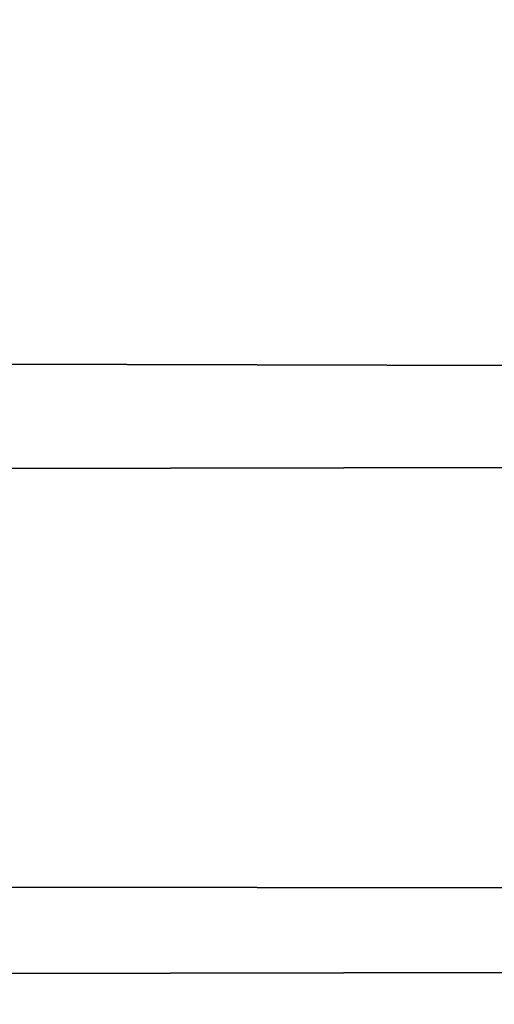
# Model space of a CAD drawing. Header units: millimetres. Extents: x -184 to 165, y -135 to 242.
# Tile 517 of 656: x -36.494 to -36.28, y -89.692 to -89.247. Entities that reach past the tile are written whole.
import ezdxf

# ---------------------------------------------------------------- set-up
doc = ezdxf.new("R2010")
doc.units = ezdxf.units.MM
doc.header["$LTSCALE"] = 41.718519
doc.layers.add('384', color=7, linetype='CONTINUOUS')
doc.layers.add('386', color=7, linetype='CONTINUOUS')

msp = doc.modelspace()

# ---------------------------------------------------------------- linework, layer by layer
at = {"layer": '384', "linetype": 'CONTINUOUS'}
for points in [[(-23.21228, -88.97503, 60), (-23.44894, -89.43033, 60), (-174.21469, -89.11625, 60), (-23.21228, -88.97503, 60)], [(-23.44894, -89.43033, 60), (-173.93081, -89.65913, 60), (-174.21469, -89.11625, 60), (-23.44894, -89.43033, 60)], [(-23.44894, -89.43033, 60), (-23.68833, -89.88416, 60), (-173.93081, -89.65913, 60), (-23.44894, -89.43033, 60)], [(-23.68833, -89.88416, 60), (-173.64334, -90.19935, 60), (-173.93081, -89.65913, 60), (-23.68833, -89.88416, 60)]]:
    msp.add_3dface(points, dxfattribs=at)
at = {"layer": '386', "linetype": 'CONTINUOUS'}
for points in [[(-174.28772, -88.97503, 63), (-174.05106, -89.43033, 63), (-23.28531, -89.11625, 63), (-174.28772, -88.97503, 63)], [(-174.05106, -89.43033, 63), (-23.56919, -89.65913, 63), (-23.28531, -89.11625, 63), (-174.05106, -89.43033, 63)], [(-174.05106, -89.43033, 63), (-173.81167, -89.88416, 63), (-23.56919, -89.65913, 63), (-174.05106, -89.43033, 63)], [(-173.81167, -89.88416, 63), (-23.85666, -90.19935, 63), (-23.56919, -89.65913, 63), (-173.81167, -89.88416, 63)]]:
    msp.add_3dface(points, dxfattribs=at)

doc.saveas('drawing.dxf')
